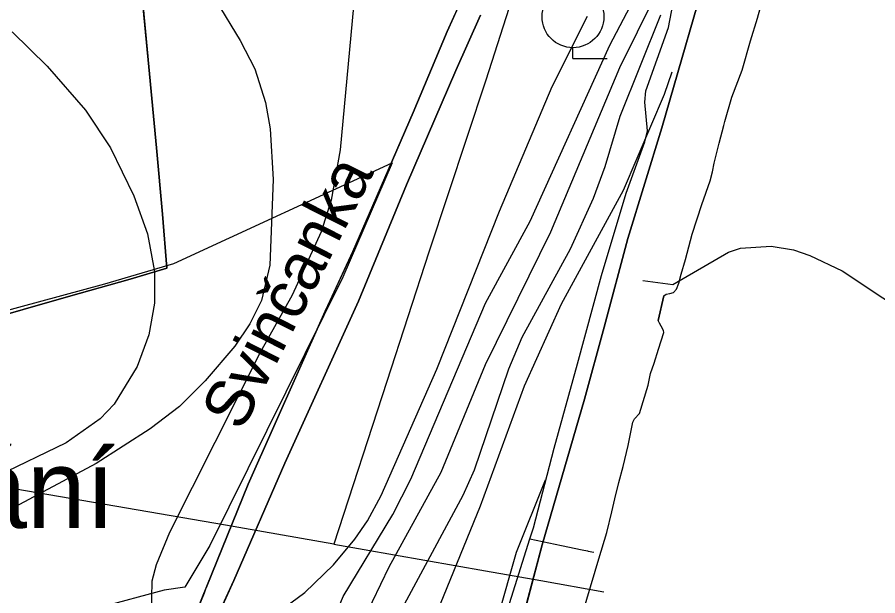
# Model space of a CAD drawing. Extents: x -662620 to -656370, y -1067090 to -1062990.
# Drawn here: x -658005.3 to -657732.7, y -1065390.2 to -1065207 of the extents above; entities that cross this region are included whole.
import ezdxf

# ---------------------------------------------------------------- set-up
doc = ezdxf.new("R2010")
doc.units = 0
for name, color, linetype in [('Agrotechnicka_opatreni_hrazkovani_a_dulkovani__mulcovani', 7, 'Continuous'), ('ELEK__VEDENÍ_VN_-_NADZEMNÍ', 7, 'Continuous'), ('ELEK__VEDENÍ_VVN_-_NADZEMNÍ', 7, 'Continuous'), ('HRANICE_KATASTRÁLNÍHO_ÚZEMÍ', 7, 'Continuous'), ('OBVOD_PÚ', 7, 'Continuous'), ('ORNÁ_PŮDA_-_STÁVAJÍCÍ', 7, 'Continuous'), ('OVOCNÝ_SAD_-_STÁVAJÍCÍ', 7, 'Continuous'), ('OVOCNÝ_SAD_-_ZNAČKA', 7, 'Continuous'), ('PLYNOVOD_-_STL', 7, 'Continuous'), ('POPIS_-_VODNÍ_TOK', 7, 'Continuous'), ('SDELOVACÍ_VEDENÍ_-_PODZEMNÍ', 7, 'Continuous'), ('VODNÍ_PLOCHA_-_STÁVAJÍCÍ', 7, 'Continuous'), ('VRSTEVNICE_ZDŮRAZNĚNÁ', 7, 'Continuous'), ('VRSTEVNICE_ZÁKLADNÍ', 7, 'Continuous')]:
    doc.layers.add(name, color=color, linetype=linetype)

msp = doc.modelspace()

# ---------------------------------------------------------------- linework, layer by layer
at = {"layer": 'Agrotechnicka_opatreni_hrazkovani_a_dulkovani__mulcovani'}
msp.add_lwpolyline([(-658442.44, -1065523.3), (-658443.3, -1065431.9), (-658351.8, -1065406.5), (-658174.8, -1065352.7), (-658175.8, -1065348.4), (-658137.9, -1065336.7), (-658101.39, -1065325.05), (-657977.61, -1065291.39), (-657955.7, -1065285), (-657886.54, -1065253.17), (-657902.2, -1065289.3), (-657944.34, -1065374.26), (-657952.2, -1065387.5), (-657958.74, -1065388.45), (-657979.2, -1065393.9), (-658107.1, -1065431), (-658344.5, -1065496.2)], close=True, dxfattribs=at)
at = {"layer": 'ELEK__VEDENÍ_VN_-_NADZEMNÍ'}
for points in [[(-657905.04, -1065373.88), (-657939.31, -1065367.86), (-658016.35, -1065354.65), (-658074.98, -1065344.41), (-658143.6, -1065366.43)], [(-657905.04, -1065373.88), (-657857, -1065382.38), (-657839.5, -1065385.39), (-657819.52, -1065388.99)]]:
    msp.add_lwpolyline(points, dxfattribs=at)
at = {"layer": 'ELEK__VEDENÍ_VVN_-_NADZEMNÍ'}
msp.add_lwpolyline([(-657818.78, -1065058.67), (-657830.02, -1065070.81), (-657822.03, -1065119.38), (-657840.48, -1065175.88), (-657856.88, -1065226.92), (-657874.89, -1065281.45), (-657888.19, -1065322.38), (-657905.04, -1065373.88)], dxfattribs=at)
at = {"layer": 'HRANICE_KATASTRÁLNÍHO_ÚZEMÍ'}
msp.add_lwpolyline([(-657934.91, -1065687.55), (-657929.88, -1065668.28), (-657923.34, -1065642.38), (-657917.64, -1065617.66), (-657917.08, -1065593.25), (-657917.06, -1065590.81), (-657919.38, -1065562.01), (-657921.9, -1065533.17), (-657925.72, -1065491.06), (-657926.52, -1065484.84), (-657926.11, -1065475.27), (-657924.91, -1065449.99), (-657917.42, -1065426.76), (-657905.35, -1065413.65), (-657849.6, -1065413.8), (-657839.01, -1065374.12), (-657825.62, -1065327.93), (-657819.41, -1065305.19), (-657811.85, -1065277.1), (-657801.1, -1065242), (-657784.77, -1065185.32)], dxfattribs=at)
at = {"layer": 'OBVOD_PÚ'}
for points in [[(-657784.77, -1065185.32), (-657801.1, -1065242)], [(-657811.85, -1065277.1), (-657801.1, -1065242)], [(-657819.41, -1065305.19), (-657811.85, -1065277.1)], [(-657819.41, -1065305.19), (-657825.62, -1065327.93)], [(-657839.01, -1065374.12), (-657825.62, -1065327.93)], [(-657849.6, -1065413.8), (-657839.01, -1065374.12)]]:
    msp.add_lwpolyline(points, dxfattribs=at)
at = {"layer": 'ORNÁ_PŮDA_-_STÁVAJÍCÍ'}
for p, q in [((-657861.16, -1065193.88), (-657869.09, -1065211.52)), ((-657963.64, -1065222.72), (-657965.97, -1065198.05)), ((-657869.09, -1065211.52), (-657879.88, -1065237.19)), ((-657961.23, -1065248.39), (-657963.64, -1065222.72)), ((-657879.88, -1065237.19), (-657886.44, -1065252.31)), ((-657959.3, -1065269.42), (-657961.23, -1065248.39)), ((-657886.44, -1065252.31), (-657892.68, -1065266.67)), ((-657892.68, -1065266.67), (-657898.99, -1065281.21)), ((-657957.91, -1065286.47), (-657959.3, -1065269.42)), ((-657898.99, -1065281.21), (-657907.01, -1065298.41)), ((-657969.49, -1065289.91), (-657957.91, -1065286.47)), ((-657989.07, -1065295.48), (-657969.49, -1065289.91)), ((-658003.41, -1065299.59), (-657989.07, -1065295.48)), ((-657907.01, -1065298.41), (-657907.65, -1065299.67)), ((-658015.69, -1065303.03), (-658003.41, -1065299.59)), ((-657908.22, -1065301), (-657932.13, -1065354.88)), ((-657907.65, -1065299.67), (-657908.22, -1065301)), ((-657932.13, -1065354.88), (-657945.46, -1065387.67)), ((-657946.15, -1065389.36), (-657958.38, -1065419.45)), ((-657945.64, -1065388.1), (-657946.15, -1065389.36)), ((-657945.46, -1065387.67), (-657945.64, -1065388.1))]:
    msp.add_line(p, q, dxfattribs=at)
for points in [[(-657861.16, -1065193.88), (-657869.09, -1065211.52), (-657879.88, -1065237.19), (-657886.44, -1065252.31), (-657892.68, -1065266.67), (-657898.99, -1065281.21), (-657907.01, -1065298.41), (-657907.65, -1065299.67), (-657908.22, -1065301), (-657932.13, -1065354.88), (-657945.46, -1065387.67), (-657945.64, -1065388.1), (-657946.15, -1065389.36), (-657958.38, -1065419.45)], [(-658015.69, -1065303.03), (-658003.41, -1065299.59), (-657989.07, -1065295.48), (-657969.49, -1065289.91), (-657957.91, -1065286.47), (-657959.3, -1065269.42), (-657961.23, -1065248.39), (-657963.64, -1065222.72), (-657965.97, -1065198.05)]]:
    msp.add_lwpolyline(points, dxfattribs=at)
at = {"layer": 'OVOCNÝ_SAD_-_STÁVAJÍCÍ'}
for p, q in [((-657784.77, -1065185.32), (-657801.1, -1065242)), ((-657965.97, -1065198.05), (-657963.64, -1065222.72)), ((-657866.33, -1065223.83), (-657858.61, -1065206.37)), ((-657963.64, -1065222.72), (-657961.23, -1065248.39)), ((-657882.05, -1065260.05), (-657866.33, -1065223.83)), ((-657801.1, -1065242), (-657811.85, -1065277.1)), ((-657961.23, -1065248.39), (-657959.3, -1065269.42)), ((-657897.2, -1065296.95), (-657882.05, -1065260.05)), ((-657959.3, -1065269.42), (-657957.91, -1065286.47)), ((-657811.85, -1065277.1), (-657819.41, -1065305.19)), ((-657957.91, -1065286.47), (-657969.49, -1065289.91)), ((-657969.49, -1065289.91), (-657989.07, -1065295.48)), ((-657989.07, -1065295.48), (-658003.41, -1065299.59)), ((-657920.5, -1065348.19), (-657897.2, -1065296.95)), ((-658003.41, -1065299.59), (-658015.69, -1065303.03)), ((-657819.41, -1065305.19), (-657825.62, -1065327.93)), ((-657825.62, -1065327.93), (-657839.01, -1065374.12)), ((-657936.69, -1065385.39), (-657920.5, -1065348.19)), ((-657839.01, -1065374.12), (-657849.6, -1065413.8)), ((-657949.26, -1065412.73), (-657936.69, -1065385.39))]:
    msp.add_line(p, q, dxfattribs=at)
for points in [[(-657784.77, -1065185.32), (-657801.1, -1065242), (-657811.85, -1065277.1), (-657819.41, -1065305.19), (-657825.62, -1065327.93), (-657839.01, -1065374.12), (-657849.6, -1065413.8), (-657855.77, -1065433.08), (-657857.32, -1065444.65), (-657856.37, -1065455.5), (-657857.15, -1065476.8), (-657911.02, -1065474.03), (-657926.11, -1065475.27), (-657955.16, -1065472.71), (-657952.31, -1065422.73), (-657949.26, -1065412.73), (-657936.69, -1065385.39), (-657920.5, -1065348.19), (-657897.2, -1065296.95), (-657882.05, -1065260.05), (-657866.33, -1065223.83), (-657858.61, -1065206.37)], [(-657965.97, -1065198.05), (-657963.64, -1065222.72), (-657961.23, -1065248.39), (-657959.3, -1065269.42), (-657957.91, -1065286.47), (-657969.49, -1065289.91), (-657989.07, -1065295.48), (-658003.41, -1065299.59), (-658015.69, -1065303.03)]]:
    msp.add_lwpolyline(points, dxfattribs=at)
at = {"layer": 'OVOCNÝ_SAD_-_ZNAČKA'}
for points in [[(-657829.28, -1065220.12), (-657829.28, -1065216.66)], [(-657829.28, -1065220.12), (-657818.45, -1065220.12)]]:
    msp.add_lwpolyline(points, dxfattribs=at)
msp.add_circle((-657829.28, -1065206.87), 9.79, dxfattribs=at)
at = {"layer": 'PLYNOVOD_-_STL'}
for points in [[(-657849.89, -1065394.31), (-657842.93, -1065372.22), (-657841.81, -1065368.67), (-657835.21, -1065343.49), (-657827.85, -1065316.81), (-657820.25, -1065288.8), (-657812.38, -1065262.68), (-657806.52, -1065246.5), (-657805.64, -1065242.94), (-657806.51, -1065233.86), (-657806.19, -1065230.29), (-657799.06, -1065210.22), (-657794.86, -1065188.74)], [(-657842.93, -1065372.22), (-657832.86, -1065374.31), (-657826.4, -1065375.65), (-657824.68, -1065376.01)], [(-657824.68, -1065376.01), (-657824.44, -1065376.06), (-657822.65, -1065376.43)]]:
    msp.add_lwpolyline(points, dxfattribs=at)
at = {"layer": 'SDELOVACÍ_VEDENÍ_-_PODZEMNÍ'}
for points in [[(-657781.53, -1065241.33), (-657781.21, -1065240.06), (-657778.92, -1065232.36), (-657775.64, -1065223.82), (-657773, -1065214.45), (-657770.85, -1065207.35), (-657768.08, -1065197.25), (-657765.44, -1065187.51), (-657765.09, -1065186.51)], [(-657781.53, -1065241.33), (-657781.21, -1065240.06), (-657778.92, -1065232.36), (-657775.64, -1065223.82), (-657773, -1065214.45), (-657770.85, -1065207.35), (-657768.08, -1065197.25), (-657765.44, -1065187.51), (-657765.09, -1065186.51)], [(-657781.53, -1065241.33), (-657781.21, -1065240.06), (-657778.92, -1065232.36), (-657775.64, -1065223.82), (-657773, -1065214.45), (-657770.85, -1065207.35), (-657768.08, -1065197.25), (-657765.44, -1065187.51), (-657765.09, -1065186.51)], [(-657781.53, -1065241.33), (-657781.21, -1065240.06), (-657778.92, -1065232.36), (-657775.64, -1065223.82), (-657773, -1065214.45), (-657770.85, -1065207.35), (-657768.08, -1065197.25), (-657765.44, -1065187.51), (-657765.09, -1065186.51)], [(-657813.37, -1065349.3), (-657811.75, -1065342.64), (-657810.32, -1065335.22), (-657809.74, -1065334.21), (-657808.16, -1065332.54), (-657805.48, -1065323.52), (-657804.71, -1065319.88), (-657803.55, -1065316.58), (-657802.2, -1065312.12), (-657800.53, -1065306.9), (-657800.57, -1065306.18), (-657801.31, -1065304.81), (-657801.89, -1065303.94), (-657802.33, -1065303.08), (-657800.54, -1065295.23), (-657799.8, -1065294.68), (-657798.55, -1065294.52), (-657797.46, -1065294.14), (-657796.45, -1065293.17), (-657795.78, -1065291.2), (-657795.01, -1065288.36), (-657793.63, -1065283.77), (-657791.51, -1065275.68), (-657788.42, -1065266.32), (-657785.81, -1065258.77), (-657785.1, -1065255.96), (-657784.51, -1065253.26), (-657782.93, -1065246.9), (-657781.53, -1065241.33)], [(-657813.37, -1065349.3), (-657811.75, -1065342.64), (-657810.32, -1065335.22), (-657809.74, -1065334.21), (-657808.16, -1065332.54), (-657805.48, -1065323.52), (-657804.71, -1065319.88), (-657803.55, -1065316.58), (-657802.2, -1065312.12), (-657800.53, -1065306.9), (-657800.57, -1065306.18), (-657801.31, -1065304.81), (-657801.89, -1065303.94), (-657802.33, -1065303.08), (-657800.54, -1065295.23), (-657799.8, -1065294.68), (-657798.55, -1065294.52), (-657797.46, -1065294.14), (-657796.45, -1065293.17), (-657795.78, -1065291.2), (-657795.01, -1065288.36), (-657793.63, -1065283.77), (-657791.51, -1065275.68), (-657788.42, -1065266.32), (-657785.81, -1065258.77), (-657785.1, -1065255.96), (-657784.51, -1065253.26), (-657782.93, -1065246.9), (-657781.53, -1065241.33)], [(-657813.37, -1065349.3), (-657811.75, -1065342.64), (-657810.32, -1065335.22), (-657809.74, -1065334.21), (-657808.16, -1065332.54), (-657805.48, -1065323.52), (-657804.71, -1065319.88), (-657803.55, -1065316.58), (-657802.2, -1065312.12), (-657800.53, -1065306.9), (-657800.57, -1065306.18), (-657801.31, -1065304.81), (-657801.89, -1065303.94), (-657802.33, -1065303.08), (-657800.54, -1065295.23), (-657799.8, -1065294.68), (-657798.55, -1065294.52), (-657797.46, -1065294.14), (-657796.45, -1065293.17), (-657795.78, -1065291.2), (-657795.01, -1065288.36), (-657793.63, -1065283.77), (-657791.51, -1065275.68), (-657788.42, -1065266.32), (-657785.81, -1065258.77), (-657785.1, -1065255.96), (-657784.51, -1065253.26), (-657782.93, -1065246.9), (-657781.53, -1065241.33)], [(-657813.37, -1065349.3), (-657811.75, -1065342.64), (-657810.32, -1065335.22), (-657809.74, -1065334.21), (-657808.16, -1065332.54), (-657805.48, -1065323.52), (-657804.71, -1065319.88), (-657803.55, -1065316.58), (-657802.2, -1065312.12), (-657800.53, -1065306.9), (-657800.57, -1065306.18), (-657801.31, -1065304.81), (-657801.89, -1065303.94), (-657802.33, -1065303.08), (-657800.54, -1065295.23), (-657799.8, -1065294.68), (-657798.55, -1065294.52), (-657797.46, -1065294.14), (-657796.45, -1065293.17), (-657795.78, -1065291.2), (-657795.01, -1065288.36), (-657793.63, -1065283.77), (-657791.51, -1065275.68), (-657788.42, -1065266.32), (-657785.81, -1065258.77), (-657785.1, -1065255.96), (-657784.51, -1065253.26), (-657782.93, -1065246.9), (-657781.53, -1065241.33)], [(-657800.54, -1065295.23), (-657802.33, -1065303.08)], [(-657800.54, -1065295.23), (-657802.33, -1065303.08)], [(-657837.57, -1065462.33), (-657836.87, -1065451.7), (-657834.67, -1065434.17), (-657832.57, -1065419.3), (-657832.17, -1065418.28), (-657831.93, -1065417.43), (-657831.63, -1065413.99), (-657830.78, -1065410.93), (-657829.54, -1065407.1), (-657827.38, -1065400.35), (-657824.89, -1065391.25), (-657821.08, -1065378.56), (-657818.53, -1065370.18), (-657816.98, -1065363.61), (-657816.02, -1065359.55), (-657814.77, -1065354.37), (-657813.37, -1065349.3)], [(-657837.57, -1065462.33), (-657836.87, -1065451.7), (-657834.67, -1065434.17), (-657832.57, -1065419.3), (-657832.17, -1065418.28), (-657831.93, -1065417.43), (-657831.63, -1065413.99), (-657830.78, -1065410.93), (-657829.54, -1065407.1), (-657827.38, -1065400.35), (-657824.89, -1065391.25), (-657821.08, -1065378.56), (-657818.53, -1065370.18), (-657816.98, -1065363.61), (-657816.02, -1065359.55), (-657814.77, -1065354.37), (-657813.37, -1065349.3)], [(-657837.57, -1065462.33), (-657836.87, -1065451.7), (-657834.67, -1065434.17), (-657832.57, -1065419.3), (-657832.17, -1065418.28), (-657831.93, -1065417.43), (-657831.63, -1065413.99), (-657830.78, -1065410.93), (-657829.54, -1065407.1), (-657827.38, -1065400.35), (-657824.89, -1065391.25), (-657821.08, -1065378.56), (-657818.53, -1065370.18), (-657816.98, -1065363.61), (-657816.02, -1065359.55), (-657814.77, -1065354.37), (-657813.37, -1065349.3)], [(-657837.57, -1065462.33), (-657836.87, -1065451.7), (-657834.67, -1065434.17), (-657832.57, -1065419.3), (-657832.17, -1065418.28), (-657831.93, -1065417.43), (-657831.63, -1065413.99), (-657830.78, -1065410.93), (-657829.54, -1065407.1), (-657827.38, -1065400.35), (-657824.89, -1065391.25), (-657821.08, -1065378.56), (-657818.53, -1065370.18), (-657816.98, -1065363.61), (-657816.02, -1065359.55), (-657814.77, -1065354.37), (-657813.37, -1065349.3)]]:
    msp.add_lwpolyline(points, dxfattribs=at)
at = {"layer": 'VODNÍ_PLOCHA_-_STÁVAJÍCÍ'}
for p, q in [((-657869.08, -1065211.52), (-657861.15, -1065193.88)), ((-657858.61, -1065206.37), (-657866.33, -1065223.83)), ((-657879.87, -1065237.19), (-657869.08, -1065211.52)), ((-657866.33, -1065223.83), (-657882.05, -1065260.05)), ((-657892.68, -1065266.67), (-657879.87, -1065237.19)), ((-657882.05, -1065260.05), (-657897.2, -1065296.95)), ((-657898.98, -1065281.21), (-657892.68, -1065266.67)), ((-657908.21, -1065301), (-657898.98, -1065281.21)), ((-657897.2, -1065296.95), (-657920.5, -1065348.19)), ((-657932.13, -1065354.88), (-657908.21, -1065301)), ((-657920.5, -1065348.19), (-657936.69, -1065385.39)), ((-657958.38, -1065419.44), (-657932.13, -1065354.88)), ((-657936.69, -1065385.39), (-657949.26, -1065412.73))]:
    msp.add_line(p, q, dxfattribs=at)
for points in [[(-657975.75, -1065693.71), (-657974.63, -1065678.86), (-657973.14, -1065655.24), (-657971.89, -1065635.18), (-657970.48, -1065611.27), (-657968.36, -1065579.05), (-657966.99, -1065555.46), (-657965.77, -1065535.75), (-657964.67, -1065516.63), (-657963.48, -1065499.77), (-657962.5, -1065484.03), (-657961.33, -1065464.8), (-657960.19, -1065447.33), (-657959.07, -1065429.81), (-657958.38, -1065419.44), (-657932.13, -1065354.88), (-657908.21, -1065301), (-657898.98, -1065281.21), (-657892.68, -1065266.67), (-657879.87, -1065237.19), (-657869.08, -1065211.52), (-657861.15, -1065193.88)], [(-657858.61, -1065206.37), (-657866.33, -1065223.83), (-657882.05, -1065260.05), (-657897.2, -1065296.95), (-657920.5, -1065348.19), (-657936.69, -1065385.39), (-657949.26, -1065412.73), (-657952.31, -1065422.73), (-657955.19, -1065473.15), (-657955.84, -1065486.88), (-657960.27, -1065549.69), (-657962.98, -1065616.8), (-657964.06, -1065637.52), (-657964.67, -1065653.05), (-657966.46, -1065689.87)]]:
    msp.add_lwpolyline(points, dxfattribs=at)
at = {"layer": 'VRSTEVNICE_ZDŮRAZNĚNÁ'}
for points in [[(-657954.52, -1065584.53), (-657943.82, -1065582.81), (-657936.91, -1065576.87), (-657931.76, -1065570.15), (-657929.19, -1065560.29), (-657926.9, -1065520.55), (-657926.62, -1065487.1), (-657925.04, -1065468.52), (-657921.04, -1065442.51), (-657915.75, -1065423.93), (-657902.03, -1065390.48), (-657886.31, -1065364.47), (-657880.59, -1065353.32), (-657857.01, -1065297.57), (-657842.86, -1065271.56), (-657817.56, -1065215.82), (-657807.84, -1065197.24), (-657789.4, -1065156.36), (-657782.97, -1065134.06), (-657780.25, -1065111.76), (-657783.68, -1065059.73), (-657783.97, -1065043.73), (-657782.97, -1065027.72), (-657779.39, -1065005.85)], [(-657942.4, -1065201.76), (-657934.65, -1065214.36), (-657930, -1065223.33), (-657926.64, -1065233.99), (-657925.19, -1065242.4), (-657924.19, -1065258.41), (-657925.33, -1065285.57), (-657927.9, -1065296.72), (-657931.62, -1065304.15), (-657936.34, -1065311.15), (-657945.77, -1065322.16), (-657953.92, -1065330.31), (-657963.21, -1065337.31), (-657980.36, -1065348.32), (-658007.8, -1065363.04)]]:
    msp.add_lwpolyline(points, dxfattribs=at)
at = {"layer": 'VRSTEVNICE_ZÁKLADNÍ'}
for points in [[(-657971.34, -1065720.37), (-657967.64, -1065718.23), (-657964.78, -1065714.8), (-657953.92, -1065693.78), (-657943.48, -1065675.49), (-657937.48, -1065663.2), (-657931.62, -1065649.19), (-657926.33, -1065631.18), (-657922.04, -1065597.16), (-657920.61, -1065575.15), (-657921.76, -1065521.12), (-657920.9, -1065491.11), (-657918.76, -1065473.1), (-657916.61, -1065461.09), (-657910.04, -1065435.08), (-657903.03, -1065415.07), (-657898.03, -1065403.06), (-657887.45, -1065381.05), (-657871.02, -1065351.03), (-657857.01, -1065317.01), (-657836.28, -1065274.99), (-657814.41, -1065222.96), (-657797.69, -1065188.95)], [(-657971.34, -1065720.37), (-657967.64, -1065718.23), (-657964.78, -1065714.8), (-657953.92, -1065693.78), (-657943.48, -1065675.49), (-657937.48, -1065663.2), (-657931.62, -1065649.19), (-657926.33, -1065631.18), (-657922.04, -1065597.16), (-657920.61, -1065575.15), (-657921.76, -1065521.12), (-657920.9, -1065491.11), (-657918.76, -1065473.1), (-657916.61, -1065461.09), (-657910.04, -1065435.08), (-657903.03, -1065415.07), (-657898.03, -1065403.06), (-657887.45, -1065381.05), (-657871.02, -1065351.03), (-657857.01, -1065317.01), (-657836.28, -1065274.99), (-657814.41, -1065222.96), (-657797.69, -1065188.95)], [(-657898.32, -1065198.95), (-657903.03, -1065248.98), (-657905.89, -1065264.99), (-657909.04, -1065274.99), (-657918.18, -1065295), (-657928.33, -1065313.15), (-657957.06, -1065370.18), (-657961.35, -1065380.48), (-657962.64, -1065385.62), (-657962.92, -1065396.2)], [(-657898.32, -1065198.95), (-657903.03, -1065248.98), (-657905.89, -1065264.99), (-657909.04, -1065274.99), (-657918.18, -1065295), (-657928.33, -1065313.15), (-657957.06, -1065370.18), (-657961.35, -1065380.48), (-657962.64, -1065385.62), (-657962.92, -1065396.2)], [(-657801.55, -1065206.38), (-657814.41, -1065238.4), (-657819.13, -1065254.41), (-657822.85, -1065264.41), (-657830.14, -1065280.42), (-657845.43, -1065308.44), (-657849.72, -1065318.44), (-657860.58, -1065350.46), (-657864.15, -1065358.46), (-657895.46, -1065416.49), (-657904.6, -1065440.51), (-657908.03, -1065455.94), (-657910.61, -1065478.81), (-657911.75, -1065497.11), (-657911.04, -1065517.12), (-657906.61, -1065572.29), (-657906.18, -1065595.16), (-657907.75, -1065618.03), (-657910.89, -1065636.33), (-657919.61, -1065663.77), (-657925.19, -1065677.49), (-657937.76, -1065702.65)], [(-657801.55, -1065206.38), (-657814.41, -1065238.4), (-657819.13, -1065254.41), (-657822.85, -1065264.41), (-657830.14, -1065280.42), (-657845.43, -1065308.44), (-657849.72, -1065318.44), (-657860.58, -1065350.46), (-657864.15, -1065358.46), (-657895.46, -1065416.49), (-657904.6, -1065440.51), (-657908.03, -1065455.94), (-657910.61, -1065478.81), (-657911.75, -1065497.11), (-657911.04, -1065517.12), (-657906.61, -1065572.29), (-657906.18, -1065595.16), (-657907.75, -1065618.03), (-657910.89, -1065636.33), (-657919.61, -1065663.77), (-657925.19, -1065677.49), (-657937.76, -1065702.65)], [(-657926.62, -1065398.34), (-657914.18, -1065389.19), (-657905.18, -1065380.48), (-657898.32, -1065372.33), (-657894.31, -1065366.47), (-657890.03, -1065358.46), (-657872.44, -1065318.44), (-657852.58, -1065268.42), (-657835.85, -1065228.97), (-657824.71, -1065206.67)], [(-657926.62, -1065398.34), (-657914.18, -1065389.19), (-657905.18, -1065380.48), (-657898.32, -1065372.33), (-657894.31, -1065366.47), (-657890.03, -1065358.46), (-657872.44, -1065318.44), (-657852.58, -1065268.42), (-657835.85, -1065228.97), (-657824.71, -1065206.67)], [(-658006.94, -1065211.67), (-657995.8, -1065222.53), (-657983.65, -1065236.4), (-657975.79, -1065248.41), (-657968.35, -1065263.56), (-657964.06, -1065275.56), (-657961.78, -1065287.57), (-657961.78, -1065297.57), (-657963.63, -1065307.58), (-657967.35, -1065317.59), (-657974.64, -1065329.59), (-657979.07, -1065334.17), (-657989.79, -1065341.74), (-658011.8, -1065352.32)], [(-658006.94, -1065211.67), (-657995.8, -1065222.53), (-657983.65, -1065236.4), (-657975.79, -1065248.41), (-657968.35, -1065263.56), (-657964.06, -1065275.56), (-657961.78, -1065287.57), (-657961.78, -1065297.57), (-657963.63, -1065307.58), (-657967.35, -1065317.59), (-657974.64, -1065329.59), (-657979.07, -1065334.17), (-657989.79, -1065341.74), (-658011.8, -1065352.32)], [(-657797.99, -1065224.38), (-657800.36, -1065231.44), (-657813.41, -1065261.84), (-657833, -1065297.86), (-657844.71, -1065323.87), (-657858.72, -1065361.89), (-657884.02, -1065423.93), (-657889.88, -1065441.94), (-657896.03, -1065467.09), (-657899.46, -1065489.96), (-657900.74, -1065514.83), (-657900.03, -1065527.12), (-657893.74, -1065569.43), (-657891.45, -1065590.02), (-657891.03, -1065610.6), (-657892.46, -1065624.32), (-657896.6, -1065642.61), (-657904.6, -1065667.77), (-657915.61, -1065692.93)], [(-657797.99, -1065224.38), (-657800.36, -1065231.44), (-657813.41, -1065261.84), (-657833, -1065297.86), (-657844.71, -1065323.87), (-657858.72, -1065361.89), (-657884.02, -1065423.93), (-657889.88, -1065441.94), (-657896.03, -1065467.09), (-657899.46, -1065489.96), (-657900.74, -1065514.83), (-657900.03, -1065527.12), (-657893.74, -1065569.43), (-657891.45, -1065590.02), (-657891.03, -1065610.6), (-657892.46, -1065624.32), (-657896.6, -1065642.61), (-657904.6, -1065667.77), (-657915.61, -1065692.93)], [(-657807.1, -1065290.35), (-657797.59, -1065291.65), (-657779.97, -1065281.42), (-657776.25, -1065280.14), (-657766.53, -1065279.56), (-657759.39, -1065280.71), (-657754.24, -1065282.42), (-657743.95, -1065287.28), (-657718.22, -1065304.44)], [(-657807.1, -1065290.35), (-657797.59, -1065291.65), (-657779.97, -1065281.42), (-657776.25, -1065280.14), (-657766.53, -1065279.56), (-657759.39, -1065280.71), (-657754.24, -1065282.42), (-657743.95, -1065287.28), (-657718.22, -1065304.44)], [(-657838.1, -1065353.63), (-657847.29, -1065376.47), (-657858.72, -1065416.49), (-657866.3, -1065453.66), (-657871.87, -1065487.96), (-657874.59, -1065513.12), (-657877.45, -1065552), (-657877.73, -1065579.44), (-657876.45, -1065611.46), (-657876.59, -1065625.18), (-657879.02, -1065648.05), (-657881.59, -1065659.48), (-657885.31, -1065670.92), (-657899.74, -1065705.22)], [(-657838.1, -1065353.63), (-657847.29, -1065376.47), (-657858.72, -1065416.49), (-657866.3, -1065453.66), (-657871.87, -1065487.96), (-657874.59, -1065513.12), (-657877.45, -1065552), (-657877.73, -1065579.44), (-657876.45, -1065611.46), (-657876.59, -1065625.18), (-657879.02, -1065648.05), (-657881.59, -1065659.48), (-657885.31, -1065670.92), (-657899.74, -1065705.22)]]:
    msp.add_lwpolyline(points, dxfattribs=at)

# ---------------------------------------------------------------- texts
at = {"layer": 'Agrotechnicka_opatreni_hrazkovani_a_dulkovani__mulcovani'}
msp.add_text('PEO 2, mulčování', height=25, dxfattribs=at).set_placement((-658243.78, -1065368.8))
at = {"layer": 'POPIS_-_VODNÍ_TOK'}
msp.add_text('Svinčanka', height=15, rotation=63, dxfattribs=at).set_placement((-657934.22, -1065338.56))

doc.saveas('drawing.dxf')
